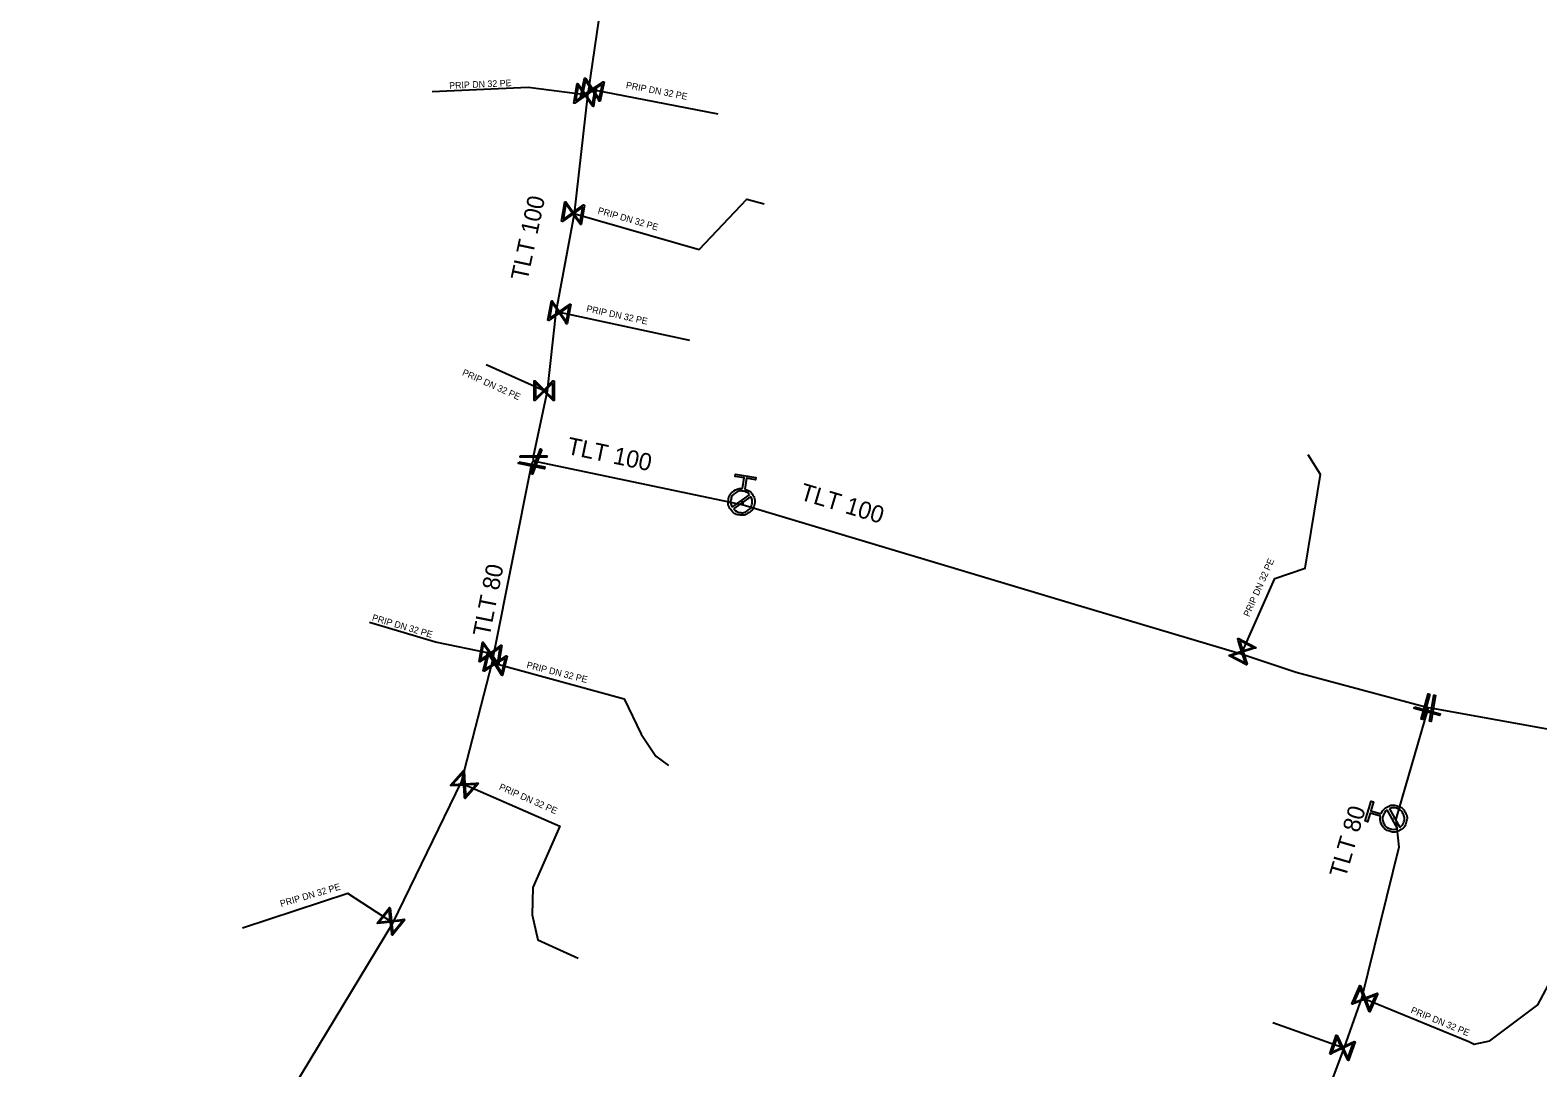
# Model space of a CAD drawing. Extents: x -643842 to -636370, y -1119190 to -1110210.
# Drawn here: x -642248.6 to -642134.5, y -1113897.5 to -1113819 of the extents above; entities that cross this region are included whole.
import ezdxf

# ---------------------------------------------------------------- set-up
doc = ezdxf.new("R2010")
doc.units = 0
for name, color, linetype in [('22', 7, 'Continuous'), ('Default', 7, 'Continuous'), ('Level 16', 7, 'Continuous'), ('Level 20', 7, 'Continuous'), ('Level 21', 7, 'Continuous'), ('Level 23', 7, 'Continuous'), ('Level 33', 7, 'Continuous')]:
    doc.layers.add(name, color=color, linetype=linetype)

msp = doc.modelspace()

# ---------------------------------------------------------------- linework, layer by layer
at = {"layer": 'Default'}
for points in [[(-642194.53, -1113853.7), (-642194.18, -1113853.79), (-642193.96, -1113854.09), (-642193.73, -1113854.43), (-642193.79, -1113854.84), (-642193.86, -1113855.24), (-642194.2, -1113855.48), (-642194.54, -1113855.72), (-642194.95, -1113855.66), (-642195.35, -1113855.59), (-642195.59, -1113855.25), (-642195.83, -1113854.92), (-642195.77, -1113854.51), (-642195.7, -1113854.1), (-642195.36, -1113853.86), (-642195.07, -1113853.64), (-642194.71, -1113853.67)], [(-642194.17, -1113854.13), (-642194.36, -1113853.91), (-642194.65, -1113853.87), (-642194.98, -1113853.81), (-642195.25, -1113854.01), (-642195.53, -1113854.2), (-642195.58, -1113854.53), (-642195.63, -1113854.82), (-642195.49, -1113855.07)], [(-642195.39, -1113855.21), (-642195.2, -1113855.42), (-642194.91, -1113855.47), (-642194.58, -1113855.52), (-642194.31, -1113855.33), (-642194.04, -1113855.13), (-642193.98, -1113854.8), (-642193.93, -1113854.52), (-642194.07, -1113854.27)], [(-642146.35, -1113878.27), (-642146.22, -1113877.93), (-642145.9, -1113877.76), (-642145.53, -1113877.56), (-642145.14, -1113877.68), (-642144.74, -1113877.8), (-642144.54, -1113878.16), (-642144.34, -1113878.52), (-642144.46, -1113878.92), (-642144.58, -1113879.32), (-642144.94, -1113879.52), (-642145.3, -1113879.72), (-642145.7, -1113879.6), (-642146.1, -1113879.48), (-642146.3, -1113879.12), (-642146.48, -1113878.8), (-642146.4, -1113878.45)], [(-642145.89, -1113877.97), (-642146.12, -1113878.13), (-642146.2, -1113878.41), (-642146.3, -1113878.74), (-642146.14, -1113879.03), (-642145.98, -1113879.33), (-642145.65, -1113879.42), (-642145.37, -1113879.5), (-642145.11, -1113879.39)], [(-642144.95, -1113879.31), (-642144.72, -1113879.15), (-642144.64, -1113878.87), (-642144.55, -1113878.55), (-642144.71, -1113878.25), (-642144.87, -1113877.96), (-642145.19, -1113877.86), (-642145.47, -1113877.78), (-642145.73, -1113877.89)]]:
    msp.add_open_spline(points, degree=3, dxfattribs=at)
at = {"layer": 'Level 16'}
for points in [[(-642205.18, -1113822.89), (-642205.48, -1113824.36), (-642205.54, -1113824.35), (-642205.61, -1113824.24), (-642206.08, -1113823.54), (-642206.89, -1113824.08), (-642206.95, -1113824.07), (-642206.65, -1113822.6), (-642206.59, -1113822.61), (-642206.05, -1113823.42), (-642205.35, -1113822.96), (-642205.25, -1113822.88), (-642205.18, -1113822.89)], [(-642206.83, -1113823.94), (-642206.13, -1113823.47), (-642206.59, -1113822.77), (-642206.83, -1113823.94)], [(-642205.74, -1113823.27), (-642205.99, -1113824.75), (-642206.05, -1113824.73), (-642206.12, -1113824.63), (-642206.61, -1113823.94), (-642207.4, -1113824.51), (-642207.47, -1113824.5), (-642207.22, -1113823.02), (-642207.15, -1113823.03), (-642206.59, -1113823.82), (-642205.91, -1113823.33), (-642205.8, -1113823.26), (-642205.74, -1113823.27)], [(-642207.35, -1113824.36), (-642206.66, -1113823.87), (-642207.15, -1113823.19), (-642207.35, -1113824.36)], [(-642205.86, -1113823.41), (-642206.54, -1113823.89), (-642206.05, -1113824.57), (-642205.86, -1113823.41)], [(-642205.3, -1113823.03), (-642206, -1113823.49), (-642205.54, -1113824.19), (-642205.3, -1113823.03)], [(-642206.67, -1113832.21), (-642206.91, -1113833.69), (-642206.97, -1113833.68), (-642207.04, -1113833.57), (-642207.54, -1113832.89), (-642208.32, -1113833.45), (-642208.39, -1113833.44), (-642208.15, -1113831.96), (-642208.08, -1113831.97), (-642207.52, -1113832.76), (-642206.83, -1113832.27), (-642206.73, -1113832.19), (-642206.67, -1113832.21)], [(-642208.27, -1113833.31), (-642207.59, -1113832.82), (-642208.08, -1113832.13), (-642208.27, -1113833.31)], [(-642206.78, -1113832.35), (-642207.46, -1113832.84), (-642206.98, -1113833.51), (-642206.78, -1113832.35)], [(-642207.69, -1113839.72), (-642207.96, -1113841.2), (-642208.03, -1113841.19), (-642208.1, -1113841.08), (-642208.57, -1113840.39), (-642209.37, -1113840.94), (-642209.44, -1113840.92), (-642209.16, -1113839.45), (-642209.1, -1113839.46), (-642208.55, -1113840.26), (-642207.86, -1113839.79), (-642207.75, -1113839.71), (-642207.69, -1113839.72)], [(-642209.32, -1113840.79), (-642208.62, -1113840.31), (-642209.1, -1113839.62), (-642209.32, -1113840.79)], [(-642207.81, -1113839.86), (-642208.5, -1113840.34), (-642208.03, -1113841.03), (-642207.81, -1113839.86)], [(-642208.96, -1113845.51), (-642208.96, -1113847.01), (-642209.03, -1113847.01), (-642209.11, -1113846.92), (-642209.71, -1113846.32), (-642210.39, -1113847.01), (-642210.46, -1113847.01), (-642210.46, -1113845.51), (-642210.39, -1113845.51), (-642209.71, -1113846.2), (-642209.12, -1113845.6), (-642209.03, -1113845.51), (-642208.96, -1113845.51)], [(-642210.37, -1113846.86), (-642209.77, -1113846.26), (-642210.37, -1113845.67), (-642210.37, -1113846.86)], [(-642209.05, -1113845.67), (-642209.65, -1113846.26), (-642209.05, -1113846.85), (-642209.05, -1113845.67)], [(-642211.52, -1113851.18), (-642209.52, -1113851.18), (-642209.52, -1113851.3), (-642211.52, -1113851.3), (-642211.52, -1113851.18)], [(-642209.89, -1113850.71), (-642210.6, -1113852.58), (-642210.71, -1113852.54), (-642210, -1113850.67), (-642209.89, -1113850.71)], [(-642211.63, -1113851.64), (-642209.67, -1113852.03), (-642209.69, -1113852.16), (-642211.65, -1113851.77), (-642211.63, -1113851.64)], [(-642157.18, -1113864.99), (-642155.85, -1113865.68), (-642155.88, -1113865.74), (-642156.01, -1113865.77), (-642156.81, -1113866.03), (-642156.51, -1113866.95), (-642156.54, -1113867.01), (-642157.87, -1113866.32), (-642157.84, -1113866.26), (-642156.92, -1113865.97), (-642157.17, -1113865.17), (-642157.21, -1113865.05), (-642157.18, -1113864.99)], [(-642157.09, -1113865.15), (-642156.83, -1113865.95), (-642156.04, -1113865.69), (-642157.09, -1113865.15)], [(-642212.91, -1113865.53), (-642213.16, -1113867.01), (-642213.23, -1113867), (-642213.3, -1113866.89), (-642213.78, -1113866.21), (-642214.58, -1113866.77), (-642214.64, -1113866.76), (-642214.39, -1113865.28), (-642214.32, -1113865.29), (-642213.76, -1113866.09), (-642213.08, -1113865.6), (-642212.97, -1113865.52), (-642212.91, -1113865.53)], [(-642214.52, -1113866.62), (-642213.83, -1113866.14), (-642214.32, -1113865.45), (-642214.52, -1113866.62)], [(-642212.52, -1113866.34), (-642212.86, -1113867.8), (-642212.93, -1113867.79), (-642212.99, -1113867.68), (-642213.44, -1113866.96), (-642214.26, -1113867.48), (-642214.32, -1113867.46), (-642213.98, -1113866), (-642213.92, -1113866.02), (-642213.41, -1113866.84), (-642212.7, -1113866.4), (-642212.59, -1113866.33), (-642212.52, -1113866.34)], [(-642214.2, -1113867.34), (-642213.48, -1113866.89), (-642213.93, -1113866.18), (-642214.2, -1113867.34)], [(-642213.03, -1113865.67), (-642213.71, -1113866.16), (-642213.23, -1113866.84), (-642213.03, -1113865.67)], [(-642156.63, -1113866.86), (-642156.89, -1113866.06), (-642157.69, -1113866.31), (-642156.63, -1113866.86)], [(-642212.65, -1113866.47), (-642213.36, -1113866.92), (-642212.92, -1113867.63), (-642212.65, -1113866.47)], [(-642142.68, -1113869.22), (-642143.2, -1113871.15), (-642143.32, -1113871.12), (-642142.8, -1113869.19), (-642142.68, -1113869.22)], [(-642142.24, -1113869.31), (-642142.58, -1113871.28), (-642142.7, -1113871.26), (-642142.37, -1113869.29), (-642142.24, -1113869.31)], [(-642143.82, -1113870.19), (-642141.89, -1113870.71), (-642141.92, -1113870.84), (-642143.85, -1113870.31), (-642143.82, -1113870.19)], [(-642214.69, -1113875.99), (-642215.7, -1113877.11), (-642215.74, -1113877.06), (-642215.75, -1113876.93), (-642215.79, -1113876.1), (-642216.76, -1113876.15), (-642216.81, -1113876.1), (-642215.81, -1113874.99), (-642215.76, -1113875.03), (-642215.71, -1113876), (-642214.87, -1113875.96), (-642214.74, -1113875.95), (-642214.69, -1113875.99)], [(-642216.64, -1113876.05), (-642215.8, -1113876.01), (-642215.84, -1113875.17), (-642216.64, -1113876.05)], [(-642214.87, -1113876.05), (-642215.7, -1113876.09), (-642215.66, -1113876.93), (-642214.87, -1113876.05)], [(-642220.26, -1113886.3), (-642221.19, -1113887.47), (-642221.24, -1113887.43), (-642221.25, -1113887.3), (-642221.35, -1113886.47), (-642222.31, -1113886.58), (-642222.36, -1113886.54), (-642221.43, -1113885.37), (-642221.38, -1113885.41), (-642221.27, -1113886.37), (-642220.44, -1113886.28), (-642220.31, -1113886.26), (-642220.26, -1113886.3)], [(-642222.2, -1113886.48), (-642221.36, -1113886.38), (-642221.45, -1113885.55), (-642222.2, -1113886.48)], [(-642220.43, -1113886.37), (-642221.26, -1113886.46), (-642221.17, -1113887.29), (-642220.43, -1113886.37)], [(-642146.6, -1113891.88), (-642147.21, -1113893.25), (-642147.27, -1113893.23), (-642147.31, -1113893.11), (-642147.62, -1113892.32), (-642148.52, -1113892.67), (-642148.58, -1113892.65), (-642147.97, -1113891.28), (-642147.91, -1113891.3), (-642147.57, -1113892.21), (-642146.78, -1113891.91), (-642146.66, -1113891.86), (-642146.6, -1113891.88)], [(-642148.43, -1113892.55), (-642147.65, -1113892.24), (-642147.95, -1113891.46), (-642148.43, -1113892.55)], [(-642146.75, -1113891.99), (-642147.53, -1113892.29), (-642147.23, -1113893.07), (-642146.75, -1113891.99)], [(-642150.25, -1113896.44), (-642149.75, -1113895.02), (-642149.69, -1113895.04), (-642149.63, -1113895.16), (-642149.27, -1113895.92), (-642148.39, -1113895.5), (-642148.33, -1113895.52), (-642148.83, -1113896.94), (-642148.89, -1113896.91), (-642149.31, -1113896.04), (-642150.07, -1113896.4), (-642150.18, -1113896.46), (-642150.25, -1113896.44)], [(-642150.1, -1113896.32), (-642149.35, -1113895.96), (-642149.71, -1113895.2), (-642150.1, -1113896.32)], [(-642148.47, -1113895.63), (-642149.23, -1113896), (-642148.87, -1113896.76), (-642148.47, -1113895.63)]]:
    msp.add_lwpolyline(points, dxfattribs=at)
at = {"layer": 'Level 21'}
for points in [[(-642210.52, -1113851.54), (-642210.52, -1113851.24), (-642209.46, -1113846.26), (-642208.8, -1113840.28), (-642207.41, -1113832.84), (-642206.4, -1113823.92), (-642206.37, -1113823.65), (-642206.34, -1113823.43), (-642204.94, -1113813.94), (-642204.08, -1113808.74), (-642203.02, -1113803.36), (-642198.58, -1113784.68), (-642192.13, -1113762.9), (-642189.78, -1113756.26), (-642186.02, -1113746.16), (-642178.7, -1113728.88), (-642170.4, -1113707.26), (-642170.33, -1113707.15)], [(-642248.62, -1113920.6), (-642248.23, -1113920.85), (-642246.8, -1113919.24), (-642246.67, -1113919.1), (-642236.27, -1113907.33), (-642232.69, -1113903.55), (-642228.65, -1113898.93), (-642221.16, -1113886.54), (-642215.96, -1113875.86), (-642213.66, -1113866.85), (-642213.6, -1113866.63), (-642213.51, -1113866.19), (-642210.66, -1113851.9), (-642210.63, -1113851.69), (-642210.52, -1113851.54)], [(-642210.52, -1113851.54), (-642210.3, -1113851.62), (-642194.66, -1113854.9), (-642194.66, -1113854.69), (-642194.78, -1113854.67)], [(-642194.66, -1113854.9), (-642194.48, -1113854.95), (-642169.57, -1113862.42), (-642156.95, -1113866.17), (-642152.8, -1113867.55), (-642143, -1113870.17), (-642142.79, -1113870.23), (-642142.47, -1113870.28), (-642132.69, -1113872.06)], [(-642142.79, -1113870.23), (-642142.87, -1113870.51), (-642145.25, -1113878.69), (-642145.42, -1113878.64)], [(-642145.25, -1113878.69), (-642145.03, -1113880.79), (-642147.82, -1113892.16), (-642149.18, -1113896.02), (-642152.24, -1113904.15), (-642154.4, -1113909.82), (-642156.95, -1113915.47), (-642158.71, -1113918.98), (-642161.79, -1113925.09), (-642164.69, -1113930.61), (-642166.51, -1113933.61), (-642168.32, -1113936.61), (-642170.37, -1113939.45), (-642173.01, -1113942.69), (-642176.11, -1113946.51), (-642180.35, -1113951.31), (-642181.42, -1113952.38), (-642187.38, -1113958.38), (-642193.88, -1113964.78), (-642194.26, -1113965.14), (-642202.38, -1113972.68), (-642203.58, -1113973.71), (-642204.36, -1113974.41), (-642204.59, -1113974.59)]]:
    msp.add_lwpolyline(points, dxfattribs=at)
at = {"layer": 'Level 23'}
for points in [[(-642206.4, -1113823.92), (-642206.6, -1113823.88), (-642210.92, -1113823.32), (-642218.19, -1113823.64)], [(-642206.34, -1113823.43), (-642206.07, -1113823.48), (-642196.56, -1113825.32)], [(-642207.41, -1113832.84), (-642207.53, -1113832.82), (-642197.99, -1113835.57), (-642194.38, -1113831.76), (-642193.06, -1113832.13)], [(-642208.8, -1113840.28), (-642208.56, -1113840.32), (-642198.72, -1113842.44)], [(-642209.46, -1113846.26), (-642209.71, -1113846.26), (-642214.09, -1113844.3)], [(-642156.95, -1113866.17), (-642156.86, -1113866), (-642154.4, -1113860.46), (-642152.12, -1113859.68), (-642150.95, -1113852.59), (-642151.89, -1113851.12)], [(-642213.51, -1113866.19), (-642213.77, -1113866.15), (-642217.94, -1113865.28), (-642222.94, -1113863.81)], [(-642213.66, -1113866.85), (-642213.42, -1113866.9), (-642203.65, -1113869.57), (-642202.36, -1113872.25), (-642201.27, -1113873.91), (-642200.29, -1113874.63)], [(-642215.96, -1113875.86), (-642215.75, -1113876.05), (-642208.52, -1113879.22), (-642210.57, -1113883.84), (-642210.63, -1113885.92), (-642210.18, -1113887.81), (-642207.14, -1113889.19)], [(-642221.16, -1113886.54), (-642221.31, -1113886.42), (-642224.57, -1113884.31), (-642232.55, -1113886.93)], [(-642147.82, -1113892.16), (-642147.59, -1113892.27), (-642139.71, -1113895.5), (-642139.31, -1113895.7), (-642138.13, -1113895.45), (-642134.49, -1113892.74), (-642133.69, -1113891.22), (-642132.87, -1113889.64), (-642132.57, -1113889.5)], [(-642149.18, -1113896.02), (-642149.39, -1113895.94), (-642154.55, -1113894.1)]]:
    msp.add_lwpolyline(points, dxfattribs=at)
at = {"layer": 'Level 33'}
for points in [[(-642194.71, -1113853.67), (-642194.57, -1113852.86), (-642195.25, -1113852.75), (-642195.22, -1113852.57), (-642193.68, -1113852.83), (-642193.71, -1113853.01), (-642194.39, -1113852.89), (-642194.53, -1113853.7)], [(-642195.49, -1113855.07), (-642194.17, -1113854.13)], [(-642194.07, -1113854.27), (-642195.39, -1113855.21)], [(-642146.4, -1113878.45), (-642147.19, -1113878.22), (-642147.38, -1113878.88), (-642147.56, -1113878.82), (-642147.12, -1113877.33), (-642146.94, -1113877.38), (-642147.14, -1113878.04), (-642146.35, -1113878.27)], [(-642145.11, -1113879.39), (-642145.89, -1113877.97)], [(-642145.73, -1113877.89), (-642144.95, -1113879.31)]]:
    msp.add_lwpolyline(points, dxfattribs=at)

# ---------------------------------------------------------------- texts
at = {"layer": '22'}
for rotation, p in [(2.545, (-642216.89, -1113823.42)), (349.0452, (-642203.55, -1113823.36)), (343.9372, (-642205.69, -1113832.84)), (347.8687, (-642206.55, -1113840.27)), (335.892, (-642215.96, -1113845.06)), (66.0385, (-642156.35, -1113863.41)), (343.6167, (-642222.78, -1113863.64)), (345.8693, (-642211.08, -1113867.23)), (336.2796, (-642213.17, -1113876.42)), (16.3516, (-642229.62, -1113885.33)), (337.6853, (-642144.16, -1113893.32))]:
    msp.add_text('PRIP DN 32 PE', height=0.5, rotation=rotation, dxfattribs=at).set_placement(p)
at = {"layer": 'Level 20'}
for s, rotation, p in [('TLT 100', 77.9839, (-642210.98, -1113838)), ('TLT 100', 348.1669, (-642208.06, -1113851.03)), ('TLT 100', 343.3071, (-642190.43, -1113854.48)), ('TLT 80', 78.7101, (-642213.85, -1113864.93)), ('TLT 80', 73.7562, (-642149.05, -1113883.19))]:
    msp.add_text(s, height=1.3, rotation=rotation, dxfattribs=at).set_placement(p)

doc.saveas('drawing.dxf')
